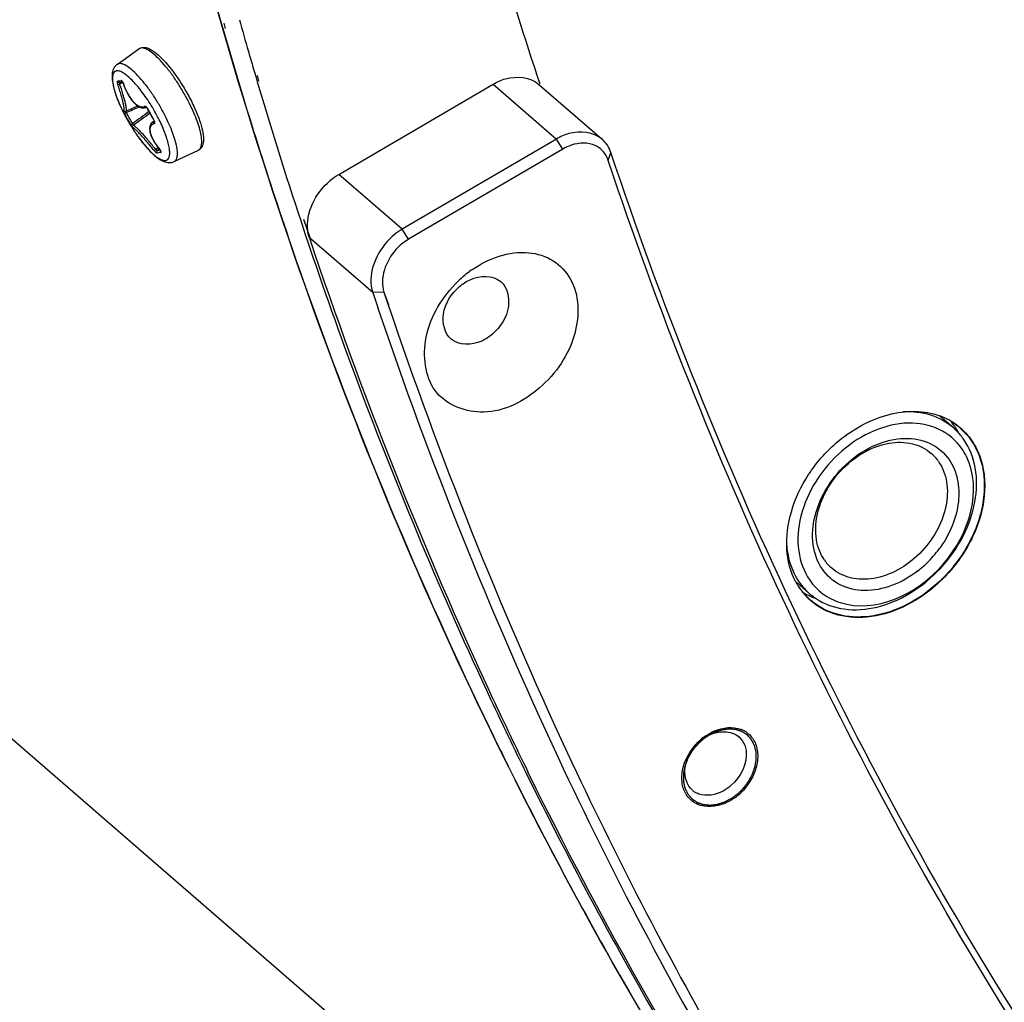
# Model space of a CAD drawing. Header units: millimetres. Extents: x 0 to 420, y 0 to 297.
# Tile 362 of 514: x 328.82 to 334.65, y 179.21 to 185.03. Entities that reach past the tile are written whole.
import ezdxf

# ---------------------------------------------------------------- set-up
doc = ezdxf.new("R2010")
doc.units = ezdxf.units.MM
doc.header["$LTSCALE"] = 23.1
doc.layers.get('0').update_dxf_attribs({"linetype": 'CONTINUOUS'})
doc.layers.add('02___PRT_ALL_AXES', color=7, linetype='CONTINUOUS')

msp = doc.modelspace()

# ---------------------------------------------------------------- linework, layer by layer
at = {"color": 7, "linetype": 'Continuous'}
for p, q in [((330.0129, 184.9998), (330.0221, 184.9676)), ((330.0258, 185.0069), (330.0344, 184.9743)), ((329.3947, 184.7622), (329.5233, 184.8543)), ((330.2149, 184.6907), (330.2243, 184.6586)), ((330.2234, 184.6955), (330.2319, 184.6629)), ((334.0406, 176.2026), (324.2777, 184.6575)), ((329.3983, 184.6419), (329.4091, 184.6457)), ((329.4074, 184.6562), (329.4105, 184.6567)), ((329.4091, 184.6565), (329.4085, 184.6554)), ((329.4286, 184.6545), (329.4091, 184.6457)), ((329.4286, 184.6545), (329.4091, 184.6457)), ((329.4316, 184.6481), (329.431, 184.6482)), ((330.7076, 184.1106), (331.621, 184.6448)), ((331.621, 184.6448), (331.996, 184.3201)), ((331.8912, 184.6438), (332.2662, 184.3191)), ((329.3988, 184.5499), (329.3989, 184.5497)), ((329.4466, 184.4846), (329.5168, 184.5161)), ((329.4441, 184.4838), (329.4482, 184.4771)), ((329.564, 184.5065), (329.5671, 184.5077)), ((329.5759, 184.4984), (329.5747, 184.4982)), ((329.5937, 184.4649), (329.5939, 184.4645)), ((329.4494, 184.4438), (329.4502, 184.4423)), ((329.4502, 184.4423), (329.4508, 184.4411)), ((329.4849, 184.4106), (329.49, 184.4005)), ((329.6028, 184.4184), (329.6139, 184.4267)), ((329.6127, 184.4317), (329.6129, 184.4313)), ((331.996, 184.3201), (331.0826, 183.7858)), ((332.0333, 184.2605), (331.996, 184.3201)), ((329.6376, 184.2687), (329.6228, 184.2581)), ((329.6376, 184.2687), (329.6228, 184.2581)), ((329.6451, 184.2597), (329.6335, 184.2513)), ((329.6464, 184.2586), (329.6459, 184.2585)), ((329.6463, 184.2588), (329.6464, 184.2586)), ((329.6463, 184.2588), (329.6464, 184.2586)), ((329.6518, 184.2512), (329.6482, 184.2564)), ((329.7324, 184.1866), (329.8756, 184.254)), ((332.0333, 184.2605), (331.1199, 183.7262)), ((332.3019, 184.1935), (332.3183, 184.2398)), ((331.0826, 183.7858), (330.7076, 184.1106)), ((330.4814, 183.8368), (330.5086, 183.7548)), ((330.4971, 183.846), (330.5354, 183.7362)), ((331.1199, 183.7262), (331.0826, 183.7858)), ((330.5086, 183.7548), (330.5182, 183.726)), ((330.9078, 183.4106), (330.5328, 183.7353)), ((330.9743, 183.4135), (330.9078, 183.4106)), ((330.9743, 183.4135), (331.0004, 183.3395)), ((330.9743, 183.4135), (330.9993, 183.3389))]:
    msp.add_line(p, q, dxfattribs=at)
for points in [[(329.4105, 184.6567), (329.4142, 184.6574), (329.418, 184.6581), (329.4219, 184.6588), (329.4257, 184.6596)], [(329.4244, 184.6612), (329.4244, 184.6611), (329.4246, 184.6609), (329.425, 184.6605), (329.4255, 184.6599)], [(329.4255, 184.6599), (329.4261, 184.6591), (329.4267, 184.658), (329.4274, 184.6568), (329.4281, 184.6554), (329.4289, 184.6538), (329.4297, 184.6519), (329.4304, 184.65), (329.4348, 184.6367)], [(329.4348, 184.6367), (329.4398, 184.6234), (329.4453, 184.6104), (329.4512, 184.5979), (329.4575, 184.5858), (329.4642, 184.5743), (329.4712, 184.5634), (329.4785, 184.5532), (329.486, 184.5439), (329.4937, 184.5354), (329.5016, 184.5277), (329.5095, 184.5211)], [(329.5095, 184.5211), (329.5176, 184.5155), (329.5256, 184.511), (329.5337, 184.5076), (329.5417, 184.5055), (329.5496, 184.5046), (329.557, 184.505), (329.564, 184.5065)], [(329.4346, 184.4856), (329.4361, 184.4848), (329.4385, 184.484), (329.4413, 184.4836), (329.4443, 184.4838), (329.4466, 184.4846)], [(329.5665, 184.5081), (329.5664, 184.5081), (329.5662, 184.5081), (329.5664, 184.5081), (329.5668, 184.5078)], [(329.5668, 184.5078), (329.5675, 184.5074), (329.5683, 184.5067), (329.5693, 184.5058), (329.5704, 184.5046), (329.5715, 184.5032), (329.5727, 184.5016), (329.5738, 184.4998), (329.5747, 184.4982)], [(329.5747, 184.4982), (329.577, 184.4938), (329.5802, 184.4875), (329.5835, 184.4813), (329.5869, 184.4751), (329.5902, 184.4689), (329.5951, 184.46)], [(329.5951, 184.46), (329.5985, 184.4539), (329.602, 184.4477), (329.6055, 184.4416), (329.6091, 184.4355), (329.6117, 184.4311)], [(329.6028, 184.4185), (329.6009, 184.4169), (329.5964, 184.4124), (329.5927, 184.407), (329.5898, 184.4009), (329.5879, 184.3942), (329.5868, 184.3867), (329.5866, 184.3786), (329.5873, 184.3699), (329.589, 184.3606), (329.5915, 184.3511), (329.5949, 184.3412), (329.599, 184.331), (329.6039, 184.3207), (329.6096, 184.3101), (329.6159, 184.2995), (329.6228, 184.2888), (329.6304, 184.2782), (329.6385, 184.2675), (329.6468, 184.2574)], [(329.6117, 184.4311), (329.6125, 184.4296), (329.6133, 184.4279)], [(329.6133, 184.4279), (329.614, 184.4264), (329.6144, 184.425), (329.6147, 184.4239), (329.6149, 184.423), (329.615, 184.4223), (329.615, 184.422)], [(329.6468, 184.2574), (329.648, 184.2559), (329.649, 184.2545), (329.6499, 184.2532), (329.6506, 184.252), (329.6512, 184.251), (329.6516, 184.2501), (329.6519, 184.2495), (329.6521, 184.249), (329.6522, 184.2487)]]:
    msp.add_lwpolyline(points, dxfattribs=at)
for centre, radius, start, end in [((356.5062, 192.4191), 27.4037, 195.65014, 196.05789), ((355.8585, 192.4023), 26.8848, 196.05379, 198.90295), ((356.3845, 192.3841), 27.2771, 196.05795, 196.38242), ((329.3705, 184.6289), 0.0641, 18.75211, 20.09214), ((329.3704, 184.6288), 0.0642, 17.4927, 18.75451), ((356.0342, 192.2793), 26.9114, 196.44993, 198.28336), ((330.1746, 184.8597), 0.8354, 201.779, 204.49003), ((330.268, 184.9012), 0.9376, 204.43188, 204.96487), ((330.2937, 184.9132), 0.9659, 204.96476, 205.48422), ((330.3258, 184.9285), 1.0015, 205.48625, 206.4077), ((330.3507, 184.9408), 1.0293, 206.40482, 206.7269), ((330.3714, 184.9512), 1.0524, 206.72854, 207.55015), ((330.5081, 185.0192), 1.2022, 207.04859, 208.5995), ((330.3875, 184.9596), 1.0706, 207.54828, 207.77724), ((330.4036, 184.9681), 1.0888, 207.77915, 208.78832), ((323.7, 197.8138), 14.5227, 293.31666, 293.65093), ((330.51, 185.0192), 1.1922, 207.04802, 208.87498), ((338.4462, 172.201), 15.1452, 125.81751, 126.27693), ((338.8153, 171.7104), 15.748, 125.86731, 126.31017), ((329.5358, 184.4778), 0.0451, 27.68054, 29.32197), ((329.5362, 184.478), 0.0446, 27.156, 27.67932), ((330.7123, 185.0813), 1.2771, 207.15478, 208.85534), ((330.7085, 185.0792), 1.2728, 208.8753, 210.57815), ((328.677, 183.953), 1.0795, 27.09378, 28.88263), ((328.6145, 183.9166), 1.1939, 27.62267, 28.87867), ((330.4233, 184.979), 1.1113, 208.94532, 210.00137), ((330.5072, 185.0187), 1.2011, 208.59952, 208.87548), ((330.5064, 185.0182), 1.2002, 208.87518, 210.7039), ((330.4277, 184.9815), 1.1164, 210.00043, 211.15993), ((330.5084, 185.0183), 1.1903, 208.87555, 210.70442), ((330.4241, 184.9793), 1.1122, 211.16018, 211.34692), ((330.4179, 184.9755), 1.1048, 211.34592, 212.25186), ((329.5755, 184.4092), 0.0434, 26.17323, 30.62829), ((329.5802, 184.4114), 0.0383, 20.84259, 26.21889), ((329.6233, 184.3861), 0.0386, 102.84981, 103.21431), ((330.4069, 184.9686), 1.0919, 212.25269, 212.57545), ((330.391, 184.9584), 1.073, 212.57339, 213.55922), ((330.3716, 184.9455), 1.0497, 213.56106, 213.94369), ((330.3527, 184.9328), 1.0269, 213.94246, 214.63346), ((330.3306, 184.9176), 1.0001, 214.63411, 215.15901), ((330.3089, 184.9022), 0.9735, 215.15866, 215.72445), ((329.594, 184.2142), 0.0687, 37.87583, 40.25617), ((332.1641, 184.1498), 0.1448, 58.91846, 64.79763), ((332.1508, 184.1432), 0.1593, 18.4065, 29.52472), ((355.4546, 192.0864), 26.3005, 198.53461, 200.48437), ((354.765, 191.8009), 25.5392, 198.4099, 204.99577), ((354.7607, 192.0212), 25.7228, 198.89209, 205.45123), ((331.8802, 182.9972), 0.67, 124.75491, 130.90758), ((331.9007, 182.9745), 0.7005, 135.39875, 136.16596), ((331.8936, 182.9817), 0.6904, 130.90661, 135.41006), ((356.0892, 191.8193), 26.5482, 198.46553, 198.67723), ((355.3716, 191.5683), 25.7881, 198.65949, 205.03113), ((355.4185, 191.5653), 25.7676, 198.61786, 204.98017), ((354.6403, 191.7757), 25.429, 200.47059, 205.07453), ((334.125, 182.2935), 0.4117, 67.84804, 70.17862), ((334.1301, 182.3057), 0.3984, 59.80128, 67.86884), ((334.1363, 182.3167), 0.3858, 54.39638, 59.77331), ((334.0299, 182.3991), 0.3912, 34.70884, 39.15072), ((334.1357, 182.3185), 0.3828, 49.13081, 58.90726), ((334.1049, 182.332), 0.3678, 44.31567, 49.0841), ((334.0258, 182.3962), 0.3963, 33.69099, 34.71441), ((334.0207, 182.3929), 0.4024, 30.39858, 33.68478), ((334.1384, 182.3198), 0.3821, 50.94699, 54.38739), ((334.0154, 182.3897), 0.4086, 29.46589, 30.40412), ((334.1007, 182.328), 0.3736, 34.7059, 44.29179), ((334.0112, 182.3874), 0.4134, 27.398, 29.46358), ((334.0971, 182.2805), 0.3625, 25.99409, 34.65254), ((334.0457, 182.2639), 0.258, 34.71182, 49.02725), ((333.7253, 182.2874), 0.666, 314.11736, 323.64454), ((333.7949, 181.9732), 0.258, 214.71182, 229.02726), ((333.7347, 182.2777), 0.6525, 307.96669, 314.11781), ((333.778, 181.8919), 0.4136, 208.01586, 209.46499), ((333.775, 181.8902), 0.4101, 209.46605, 210.19846), ((333.7652, 181.8843), 0.3987, 210.17138, 218.2665), ((333.7391, 181.9086), 0.3726, 214.70752, 229.02442), ((333.7555, 181.8769), 0.3865, 218.29731, 223.69599), ((333.6589, 181.9711), 0.3925, 238.9135, 244.47817), ((333.7532, 181.8768), 0.3829, 219.14704, 229.08105), ((333.7523, 181.8739), 0.382, 223.70509, 225.49255), ((333.6625, 181.9787), 0.4009, 244.47032, 247.05421), ((333.7341, 181.9034), 0.3655, 229.08739, 233.45965), ((333.6641, 181.9823), 0.4049, 247.05136, 247.62119), ((333.6667, 181.9886), 0.4117, 247.62967, 251.07561), ((333.735, 181.9047), 0.367, 233.46505, 236.52888), ((353.7527, 191.5679), 24.6178, 205.50678, 206.4071), ((353.971, 191.4711), 24.6937, 205.0926, 206.19854), ((354.0307, 191.4667), 24.7325, 205.01278, 206.1345), ((333.0673, 180.5129), 0.3314, 124.51691, 130.90439), ((333.0326, 180.6783), 0.1561, 67.04638, 68.82047), ((333.0346, 180.6828), 0.1512, 56.4149, 67.08444), ((333.0752, 180.5039), 0.3435, 130.91988, 137.15647), ((333.0288, 180.544), 0.2777, 130.92588, 137.71108), ((333.0218, 180.552), 0.267, 123.94113, 130.90534), ((332.997, 180.691), 0.1195, 36.19942, 49.07577), ((332.9953, 180.6896), 0.1217, 34.71396, 36.22904), ((353.6338, 191.5091), 24.4852, 206.40773, 206.65822), ((332.8952, 180.5202), 0.1549, 210.4405, 214.70614), ((332.8781, 180.5535), 0.1187, 229.09917, 238.54944), ((332.8584, 180.6889), 0.3314, 304.51691, 310.90439), ((332.8505, 180.6979), 0.3435, 310.91988, 317.15647)]:
    msp.add_arc(centre, radius, start, end, dxfattribs=at)
for points, knots in [([(331.5331, 180.9694), (331.0915, 181.8953), (330.3129, 183.8287), (329.191, 187.9555), (328.8759, 191.2167), (328.8756, 193.4087)], [0, 0, 0, 0, 0.240249, 0.48664, 1, 1, 1, 1]), ([(329.1375, 189.2671), (329.1847, 188.9015), (329.3967, 187.4641), (329.7142, 186.042), (330.0129, 184.9998)], [0, 0, 0, 0, 0.253721, 1, 1, 1, 1]), ([(329.5233, 184.8543), (329.5284, 184.8579), (329.5401, 184.8629), (329.5591, 184.8632), (329.5781, 184.8579), (329.6051, 184.8444), (329.6404, 184.817), (329.6666, 184.7902), (329.6804, 184.7749)], [0, 0, 0, 0, 0.097881, 0.195481, 0.296532, 0.40742, 0.67244, 1, 1, 1, 1]), ([(329.8, 184.5737), (329.7881, 184.5952), (329.7635, 184.637), (329.724, 184.696), (329.6837, 184.7488), (329.6442, 184.7932), (329.6075, 184.8273), (329.5783, 184.8477), (329.5573, 184.8568), (329.5443, 184.8597), (329.5327, 184.8592), (329.5261, 184.8562), (329.5233, 184.8543)], [0, 0, 0, 0, 0.178098, 0.352237, 0.515287, 0.66075, 0.783246, 0.879211, 0.917082, 0.948774, 0.975613, 1, 1, 1, 1]), ([(329.3947, 184.7622), (329.3899, 184.7587), (329.3814, 184.7506), (329.3697, 184.7313), (329.3635, 184.7033), (329.3648, 184.6678), (329.3721, 184.629), (329.3847, 184.5863), (329.4022, 184.54), (329.4241, 184.4914), (329.4411, 184.4588), (329.4502, 184.4424)], [0, 0, 0, 0, 0.051091, 0.100276, 0.194585, 0.294211, 0.407475, 0.536771, 0.680906, 0.836726, 1, 1, 1, 1]), ([(329.6599, 184.4932), (329.6485, 184.5137), (329.6249, 184.5538), (329.5871, 184.6103), (329.5484, 184.661), (329.5106, 184.7036), (329.4753, 184.7363), (329.4474, 184.7559), (329.4273, 184.7646), (329.4147, 184.7674), (329.4036, 184.7669), (329.3973, 184.764), (329.3947, 184.7622)], [0, 0, 0, 0, 0.178026, 0.352134, 0.515197, 0.660688, 0.783208, 0.879192, 0.91707, 0.948767, 0.97561, 1, 1, 1, 1]), ([(329.6804, 184.7749), (329.7052, 184.7472), (329.7527, 184.6852), (329.7936, 184.6189), (329.8133, 184.5832)], [0, 0, 0, 0, 0.477155, 1, 1, 1, 1]), ([(329.6223, 184.4745), (329.6057, 184.5045), (329.5792, 184.5478), (329.5407, 184.6015), (329.5122, 184.6371), (329.4844, 184.6676), (329.4582, 184.6922), (329.4342, 184.7102), (329.4154, 184.7201), (329.402, 184.7237), (329.3935, 184.7242), (329.386, 184.7227), (329.3771, 184.7178), (329.3692, 184.7052), (329.366, 184.6846), (329.3673, 184.6581), (329.3734, 184.626), (329.384, 184.5892), (329.3934, 184.5634), (329.3988, 184.5499)], [0, 0, 0, 0, 0.191135, 0.282557, 0.367942, 0.445094, 0.51218, 0.567882, 0.611702, 0.629451, 0.644864, 0.658623, 0.671726, 0.700236, 0.737647, 0.786614, 0.847379, 0.919033, 1, 1, 1, 1]), ([(331.621, 184.6448), (331.644, 184.6583), (331.7278, 184.6976), (331.8409, 184.6874), (331.8912, 184.6438)], [0, 0, 0, 0, 0.286092, 1, 1, 1, 1]), ([(329.3967, 184.6631), (329.3959, 184.663), (329.395, 184.6613), (329.3948, 184.659), (329.3949, 184.655), (329.396, 184.6492), (329.3974, 184.6444), (329.3983, 184.6419)], [0, 0, 0, 0, 0.11001, 0.203636, 0.324869, 0.635717, 1, 1, 1, 1]), ([(329.3967, 184.6631), (329.3983, 184.6634), (329.4056, 184.6646), (329.4129, 184.666), (329.4184, 184.6672)], [0, 0, 0, 0, 0.230413, 1, 1, 1, 1]), ([(329.3967, 184.6631), (329.3974, 184.6609), (329.4003, 184.6569), (329.4052, 184.6559), (329.4074, 184.6562)], [0, 0, 0, 0, 0.505507, 1, 1, 1, 1]), ([(329.4308, 184.4897), (329.4315, 184.4894), (329.4329, 184.4887), (329.4351, 184.4902), (329.4358, 184.4932), (329.4362, 184.4975), (329.4359, 184.5034), (329.435, 184.5107), (329.4336, 184.5195), (329.4307, 184.5338), (329.4257, 184.5544), (329.418, 184.5816), (329.4088, 184.6112), (329.4019, 184.6315), (329.3983, 184.6419)], [0, 0, 0, 0, 0.013983, 0.025679, 0.043175, 0.069663, 0.105873, 0.151807, 0.207147, 0.271368, 0.423535, 0.601337, 0.79645, 1, 1, 1, 1]), ([(329.4085, 184.6554), (329.4081, 184.6541), (329.408, 184.6508), (329.4086, 184.6476), (329.4091, 184.6457)], [0, 0, 0, 0, 0.42741, 1, 1, 1, 1]), ([(329.4466, 184.4846), (329.4482, 184.4853), (329.4493, 184.489), (329.4496, 184.4939), (329.4493, 184.5027), (329.4473, 184.5165), (329.443, 184.5366), (329.4368, 184.5605), (329.4259, 184.5975), (329.4161, 184.6262), (329.4091, 184.6457)], [0, 0, 0, 0, 0.030747, 0.05713, 0.091688, 0.185105, 0.308718, 0.458114, 0.627557, 1, 1, 1, 1]), ([(329.4272, 184.6586), (329.4259, 184.661), (329.4239, 184.6644), (329.4199, 184.6675), (329.4184, 184.6672)], [0, 0, 0, 0, 0.644028, 1, 1, 1, 1]), ([(329.4184, 184.6672), (329.4189, 184.6657), (329.4206, 184.6628), (329.4234, 184.6611), (329.4249, 184.6606)], [0, 0, 0, 0, 0.505733, 1, 1, 1, 1]), ([(329.4307, 184.6509), (329.4304, 184.6516), (329.4294, 184.6542), (329.4282, 184.6567), (329.4272, 184.6586)], [0, 0, 0, 0, 0.258449, 1, 1, 1, 1]), ([(329.4316, 184.6481), (329.4382, 184.6273), (329.4506, 184.5976), (329.4722, 184.5623), (329.4893, 184.5407), (329.5071, 184.5241), (329.5247, 184.5134), (329.5419, 184.5091), (329.5528, 184.5113), (329.5573, 184.5134)], [0, 0, 0, 0, 0.326411, 0.47959, 0.618718, 0.739801, 0.841252, 0.92539, 1, 1, 1, 1]), ([(329.8756, 184.254), (329.8782, 184.2553), (329.8834, 184.2589), (329.8892, 184.267), (329.8931, 184.2776), (329.8963, 184.296), (329.8952, 184.3249), (329.8877, 184.365), (329.8739, 184.4116), (329.8543, 184.4633), (329.8294, 184.5181), (329.8103, 184.5551), (329.8, 184.5737)], [0, 0, 0, 0, 0.02577, 0.053519, 0.085399, 0.122741, 0.215991, 0.334675, 0.476701, 0.638286, 0.814567, 1, 1, 1, 1]), ([(329.8133, 184.5832), (329.8275, 184.5575), (329.8529, 184.5072), (329.8742, 184.4551), (329.8829, 184.4297)], [0, 0, 0, 0, 0.523096, 1, 1, 1, 1]), ([(329.4308, 184.4897), (329.4307, 184.4898), (329.4302, 184.4898), (329.4305, 184.4886), (329.4308, 184.4873), (329.4316, 184.4852), (329.4327, 184.4825), (329.4346, 184.4782), (329.4363, 184.4748), (329.4374, 184.4725)], [0, 0, 0, 0, 0.021719, 0.061238, 0.140319, 0.257601, 0.408775, 0.587877, 1, 1, 1, 1]), ([(329.4374, 184.4725), (329.4376, 184.4724), (329.438, 184.4725), (329.4392, 184.4729), (329.4415, 184.4738), (329.4447, 184.4753), (329.447, 184.4765), (329.4482, 184.4771)], [0, 0, 0, 0, 0.03477, 0.103173, 0.331464, 0.648274, 1, 1, 1, 1]), ([(329.5696, 184.5076), (329.5677, 184.5097), (329.5643, 184.5129), (329.559, 184.5142), (329.5573, 184.5134)], [0, 0, 0, 0, 0.605179, 1, 1, 1, 1]), ([(329.5573, 184.5134), (329.5582, 184.5116), (329.5609, 184.5086), (329.5649, 184.5077), (329.5668, 184.5079)], [0, 0, 0, 0, 0.515346, 1, 1, 1, 1]), ([(329.5751, 184.4999), (329.5747, 184.5006), (329.5731, 184.5033), (329.5712, 184.5058), (329.5696, 184.5076)], [0, 0, 0, 0, 0.257167, 1, 1, 1, 1]), ([(329.7324, 184.1866), (329.7348, 184.1878), (329.7395, 184.191), (329.7448, 184.1981), (329.7487, 184.2074), (329.752, 184.2236), (329.7517, 184.2489), (329.746, 184.2841), (329.7348, 184.3252), (329.7185, 184.371), (329.6975, 184.42), (329.6811, 184.4532), (329.6723, 184.4701)], [0, 0, 0, 0, 0.02649, 0.054781, 0.086918, 0.124222, 0.216686, 0.334045, 0.474755, 0.635607, 0.812334, 1, 1, 1, 1]), ([(329.4502, 184.4424), (329.4606, 184.4235), (329.4823, 184.3867), (329.5171, 184.3347), (329.553, 184.2878), (329.5886, 184.2478), (329.6232, 184.2157), (329.6574, 184.192), (329.6881, 184.1805), (329.7137, 184.1802), (329.7264, 184.1838), (329.7324, 184.1866)], [0, 0, 0, 0, 0.159842, 0.316345, 0.463667, 0.596907, 0.713075, 0.812846, 0.903884, 0.950931, 1, 1, 1, 1]), ([(329.4744, 184.4054), (329.4758, 184.403), (329.4785, 184.3987), (329.4819, 184.3936), (329.4843, 184.3903), (329.4857, 184.3886), (329.4866, 184.3876), (329.4872, 184.3871), (329.4875, 184.3871)], [0, 0, 0, 0, 0.362899, 0.681601, 0.80784, 0.904959, 0.969275, 1, 1, 1, 1]), ([(329.4745, 184.4054), (329.4746, 184.4053), (329.475, 184.4054), (329.4762, 184.4058), (329.4784, 184.4069), (329.4815, 184.4085), (329.4838, 184.4098), (329.4849, 184.4106)], [0, 0, 0, 0, 0.035166, 0.103236, 0.330773, 0.647498, 1, 1, 1, 1]), ([(329.4875, 184.3871), (329.4862, 184.3892), (329.4851, 184.3945), (329.4881, 184.3991), (329.49, 184.4005)], [0, 0, 0, 0, 0.500394, 1, 1, 1, 1]), ([(329.6228, 184.2581), (329.6157, 184.2673), (329.6013, 184.2853), (329.5796, 184.3116), (329.5585, 184.3362), (329.5389, 184.3579), (329.5217, 184.3757), (329.5092, 184.3877), (329.501, 184.3946), (329.4964, 184.398), (329.493, 184.3999), (329.4908, 184.4006), (329.49, 184.4005)], [0, 0, 0, 0, 0.177234, 0.353898, 0.52203, 0.673799, 0.802119, 0.901247, 0.938585, 0.967381, 0.987641, 1, 1, 1, 1]), ([(329.5186, 184.3338), (329.5274, 184.3215), (329.5451, 184.2982), (329.5721, 184.2662), (329.5981, 184.2393), (329.6224, 184.2179), (329.6446, 184.2027), (329.664, 184.1939), (329.6791, 184.192), (329.6887, 184.195), (329.6966, 184.2005), (329.7036, 184.2131), (329.7065, 184.233), (329.7051, 184.2583), (329.6995, 184.2888), (329.6897, 184.3236), (329.6707, 184.3769), (329.6521, 184.4173), (329.6381, 184.4447)], [0, 0, 0, 0, 0.091946, 0.176896, 0.252914, 0.318445, 0.372464, 0.414829, 0.447111, 0.460997, 0.474594, 0.50488, 0.544352, 0.595287, 0.657877, 0.731284, 0.814062, 1, 1, 1, 1]), ([(329.6139, 184.4107), (329.6092, 184.4098), (329.6001, 184.4061), (329.5909, 184.3937), (329.5881, 184.3769), (329.5906, 184.3569), (329.598, 184.334), (329.6149, 184.2996), (329.6327, 184.2748), (329.6463, 184.2588)], [0, 0, 0, 0, 0.080003, 0.157375, 0.247251, 0.3585, 0.493011, 0.648305, 1, 1, 1, 1]), ([(329.6145, 184.4237), (329.6134, 184.4235), (329.6093, 184.4223), (329.6054, 184.4204), (329.6028, 184.4185)], [0, 0, 0, 0, 0.261688, 1, 1, 1, 1]), ([(329.6129, 184.4313), (329.6126, 184.4312), (329.6123, 184.4311), (329.6117, 184.431), (329.6117, 184.4311)], [0, 0, 0, 0, 0.696068, 1, 1, 1, 1]), ([(329.6139, 184.4107), (329.6128, 184.4126), (329.6117, 184.4171), (329.6134, 184.4215), (329.6149, 184.4231)], [0, 0, 0, 0, 0.510706, 1, 1, 1, 1]), ([(329.6139, 184.4107), (329.6148, 184.4109), (329.6167, 184.4121), (329.6178, 184.4157), (329.6175, 184.4201), (329.6166, 184.4233), (329.6159, 184.425)], [0, 0, 0, 0, 0.177913, 0.385544, 0.659936, 1, 1, 1, 1]), ([(329.8829, 184.4297), (329.8896, 184.4102), (329.9001, 184.3743), (329.9069, 184.3302), (329.9054, 184.3), (329.9008, 184.2809), (329.8913, 184.2644), (329.8811, 184.2566), (329.8756, 184.254)], [0, 0, 0, 0, 0.327534, 0.592539, 0.703425, 0.804494, 0.902111, 1, 1, 1, 1]), ([(329.6131, 184.2524), (329.6063, 184.2609), (329.5925, 184.2779), (329.5717, 184.3026), (329.5516, 184.3257), (329.533, 184.3463), (329.5168, 184.3632), (329.5051, 184.3746), (329.4974, 184.3812), (329.4932, 184.3845), (329.4901, 184.3864), (329.4882, 184.3872), (329.4875, 184.3871)], [0, 0, 0, 0, 0.177512, 0.354517, 0.523013, 0.675088, 0.803563, 0.902623, 0.939821, 0.968388, 0.988279, 1, 1, 1, 1]), ([(332.2662, 184.3191), (332.2159, 184.3626), (332.1028, 184.3728), (332.019, 184.3335), (331.996, 184.3201)], [0, 0, 0, 0, 0.713908, 1, 1, 1, 1]), ([(332.2258, 184.2808), (332.1828, 184.3011), (332.1083, 184.2979), (332.0491, 184.2697), (332.0333, 184.2605)], [0, 0, 0, 0, 0.721947, 1, 1, 1, 1]), ([(329.6131, 184.2524), (329.6136, 184.2523), (329.615, 184.2528), (329.6183, 184.2546), (329.621, 184.2566), (329.6228, 184.2581)], [0, 0, 0, 0, 0.139675, 0.372888, 1, 1, 1, 1]), ([(329.6131, 184.2524), (329.6148, 184.2502), (329.6183, 184.2463), (329.6235, 184.2412), (329.6279, 184.238), (329.6308, 184.2364), (329.6319, 184.2366)], [0, 0, 0, 0, 0.330464, 0.635179, 0.868052, 1, 1, 1, 1]), ([(329.6228, 184.2581), (329.6246, 184.2562), (329.6275, 184.2537), (329.6312, 184.2517), (329.6329, 184.2511), (329.6335, 184.2513)], [0, 0, 0, 0, 0.618495, 0.85395, 1, 1, 1, 1]), ([(329.6319, 184.2366), (329.6301, 184.2386), (329.6283, 184.2444), (329.6313, 184.2497), (329.6335, 184.2513)], [0, 0, 0, 0, 0.503019, 1, 1, 1, 1]), ([(329.6537, 184.2407), (329.6517, 184.2402), (329.6445, 184.2386), (329.6372, 184.2373), (329.6319, 184.2366)], [0, 0, 0, 0, 0.268242, 1, 1, 1, 1]), ([(329.6493, 184.2541), (329.6479, 184.2538), (329.6427, 184.2527), (329.6374, 184.2518), (329.6335, 184.2513)], [0, 0, 0, 0, 0.264, 1, 1, 1, 1]), ([(329.6537, 184.2407), (329.6526, 184.2419), (329.651, 184.2451), (329.6511, 184.2486), (329.6516, 184.2502)], [0, 0, 0, 0, 0.500228, 1, 1, 1, 1]), ([(329.6537, 184.2407), (329.6542, 184.2408), (329.6552, 184.2416), (329.6552, 184.2435), (329.6543, 184.2468), (329.6529, 184.2494), (329.6518, 184.2512)], [0, 0, 0, 0, 0.137938, 0.272589, 0.461242, 1, 1, 1, 1]), ([(338.0953, 174.9748), (336.7914, 176.2229), (334.4605, 179.1103), (332.9084, 182.4741), (332.3183, 184.2398)], [0, 0, 0, 0, 0.492269, 1, 1, 1, 1]), ([(338.0621, 174.9397), (336.7624, 176.1877), (334.4391, 179.0727), (332.891, 182.4309), (332.3019, 184.1935)], [0, 0, 0, 0, 0.492275, 1, 1, 1, 1]), ([(330.5328, 183.7353), (330.5224, 183.7666), (330.5104, 183.9139), (330.6118, 184.0546), (330.7076, 184.1106)], [0, 0, 0, 0, 0.229287, 1, 1, 1, 1]), ([(331.0826, 183.7858), (331.0491, 183.7663), (330.938, 183.6772), (330.8748, 183.5097), (330.9078, 183.4106)], [0, 0, 0, 0, 0.270674, 1, 1, 1, 1]), ([(331.1199, 183.7262), (331.092, 183.7099), (330.9994, 183.6357), (330.9467, 183.4961), (330.9743, 183.4135)], [0, 0, 0, 0, 0.270674, 1, 1, 1, 1]), ([(331.4983, 183.5476), (331.5936, 183.6137), (331.7678, 183.6774), (331.9813, 183.6115), (332.131, 183.4528), (332.1347, 183.1344), (331.9924, 182.9306), (331.8962, 182.8473)], [0, 0, 0, 0, 0.256736, 0.368875, 0.477536, 0.71801, 1, 1, 1, 1]), ([(331.4214, 183.4459), (331.4403, 183.4623), (331.5095, 183.5113), (331.6202, 183.5151), (331.6661, 183.4754)], [0, 0, 0, 0, 0.291891, 1, 1, 1, 1]), ([(331.6661, 183.4754), (331.7048, 183.4418), (331.7339, 183.3083), (331.6639, 183.2059), (331.6163, 183.1647)], [0, 0, 0, 0, 0.448175, 1, 1, 1, 1]), ([(331.8962, 182.8473), (331.805, 182.7683), (331.5944, 182.653), (331.238, 182.782), (331.1839, 183.1582), (331.3079, 183.3685), (331.3954, 183.4597)], [0, 0, 0, 0, 0.267231, 0.486646, 0.719899, 1, 1, 1, 1]), ([(331.3715, 183.1352), (331.3328, 183.1687), (331.3038, 183.3022), (331.3737, 183.4046), (331.4214, 183.4459)], [0, 0, 0, 0, 0.448175, 1, 1, 1, 1]), ([(331.6163, 183.1647), (331.5973, 183.1483), (331.5282, 183.0992), (331.4175, 183.0954), (331.3715, 183.1352)], [0, 0, 0, 0, 0.291891, 1, 1, 1, 1]), ([(333.6522, 182.52), (333.7406, 182.5966), (333.8953, 182.6852), (334.115, 182.7149), (334.2182, 182.6975), (334.2646, 182.6808)], [0, 0, 0, 0, 0.532999, 0.775546, 1, 1, 1, 1]), ([(334.3458, 182.6099), (334.3072, 182.6434), (334.2115, 182.6956), (334.1039, 182.7066), (334.0495, 182.7038)], [0, 0, 0, 0, 0.483927, 1, 1, 1, 1]), ([(334.3953, 182.4866), (334.362, 182.5347), (334.2651, 182.617), (334.0716, 182.6514), (333.8665, 182.601), (333.6762, 182.4788), (333.5249, 182.3026), (333.4334, 182.0961), (333.4149, 181.8865), (333.4602, 181.7579), (333.4953, 181.7072)], [0, 0, 0, 0, 0.106605, 0.21928, 0.345126, 0.482768, 0.624898, 0.762258, 0.887661, 1, 1, 1, 1]), ([(334.3862, 182.608), (334.4144, 182.5836), (334.4645, 182.5251), (334.5306, 182.3778), (334.5366, 182.1533), (334.436, 181.8911), (334.3109, 181.7402), (334.2366, 181.6759)], [0, 0, 0, 0, 0.105939, 0.215609, 0.453929, 0.720569, 1, 1, 1, 1]), ([(334.3792, 182.6165), (334.4085, 182.5927), (334.4611, 182.5349), (334.5317, 182.3873), (334.5411, 182.1596), (334.4407, 181.8928), (334.3139, 181.7391), (334.2385, 181.6738)], [0, 0, 0, 0, 0.106002, 0.215462, 0.453245, 0.719983, 1, 1, 1, 1]), ([(333.5703, 181.7722), (333.541, 181.8144), (333.5033, 181.9216), (333.5187, 182.0963), (333.595, 182.2683), (333.721, 182.4151), (333.8796, 182.517), (334.0505, 182.559), (334.2118, 182.5304), (334.2925, 182.4618), (334.3203, 182.4217)], [0, 0, 0, 0, 0.112339, 0.237742, 0.375102, 0.517232, 0.654874, 0.78072, 0.893395, 1, 1, 1, 1]), ([(333.5326, 181.5985), (333.5821, 181.5658), (333.7041, 181.5229), (333.9037, 181.5393), (334.1017, 181.6257), (334.2764, 181.7705), (334.4086, 181.9568), (334.4828, 182.1634), (334.4893, 182.3676), (334.4423, 182.491), (334.4078, 182.5408)], [0, 0, 0, 0, 0.108015, 0.226468, 0.356945, 0.495462, 0.634978, 0.768101, 0.889783, 1, 1, 1, 1]), ([(333.4129, 181.6976), (333.3815, 181.7568), (333.3459, 181.8988), (333.3769, 182.1227), (333.4802, 182.3406), (333.5894, 182.4657), (333.6522, 182.52)], [0, 0, 0, 0, 0.219549, 0.463462, 0.727894, 1, 1, 1, 1]), ([(333.5828, 181.8263), (333.5581, 181.8619), (333.525, 181.951), (333.5325, 182.0978), (333.5895, 182.245), (333.6884, 182.3754), (333.8169, 182.4734), (333.96, 182.5265), (334.1013, 182.5265), (334.1833, 182.4861), (334.2149, 182.4587)], [0, 0, 0, 0, 0.110968, 0.233939, 0.368569, 0.509118, 0.647549, 0.776622, 0.893015, 1, 1, 1, 1]), ([(333.6753, 181.575), (333.8821, 181.5089), (334.3712, 181.7286), (334.5183, 182.2443), (334.4229, 182.4394)], [0, 0, 0, 0, 0.50008, 1, 1, 1, 1]), ([(334.3203, 182.4217), (334.3439, 182.3876), (334.3779, 182.305), (334.382, 182.1669), (334.3433, 182.0237), (334.2926, 181.9346), (334.2617, 181.8926)], [0, 0, 0, 0, 0.220448, 0.460901, 0.722896, 1, 1, 1, 1]), ([(334.2578, 182.4109), (334.2825, 182.3752), (334.3156, 182.2861), (334.3081, 182.1393), (334.2511, 181.9921), (334.1522, 181.8617), (334.0237, 181.7637), (333.8806, 181.7106), (333.7392, 181.7107), (333.6573, 181.751), (333.6257, 181.7784)], [0, 0, 0, 0, 0.110968, 0.233939, 0.368569, 0.509118, 0.647549, 0.776622, 0.893015, 1, 1, 1, 1]), ([(333.3592, 181.9108), (333.3609, 181.8909), (333.3714, 181.8156), (333.4008, 181.7425), (333.4328, 181.6964)], [0, 0, 0, 0, 0.261963, 1, 1, 1, 1]), ([(334.1361, 181.7633), (334.0891, 181.7266), (333.9884, 181.6684), (333.825, 181.6354), (333.6728, 181.6676), (333.5969, 181.7338), (333.5703, 181.7722)], [0, 0, 0, 0, 0.284313, 0.543843, 0.777532, 1, 1, 1, 1]), ([(334.2385, 181.6738), (334.1796, 181.6228), (334.0527, 181.539), (333.843, 181.4774), (333.6406, 181.4926), (333.5276, 181.559), (333.4845, 181.6014)], [0, 0, 0, 0, 0.282623, 0.544103, 0.780295, 1, 1, 1, 1]), ([(333.4953, 181.7072), (333.5167, 181.6764), (333.5702, 181.6209), (333.6391, 181.5866), (333.6753, 181.575)], [0, 0, 0, 0, 0.49716, 1, 1, 1, 1]), ([(334.2366, 181.6759), (334.1798, 181.6267), (334.0575, 181.5453), (333.8556, 181.4826), (333.6595, 181.4911), (333.5467, 181.5491), (333.5024, 181.5875)], [0, 0, 0, 0, 0.281616, 0.543163, 0.780241, 1, 1, 1, 1]), ([(334.2828, 176.5286), (333.7474, 177.2088), (332.7465, 178.6418), (331.9112, 180.1769), (331.5331, 180.9694)], [0, 0, 0, 0, 0.496414, 1, 1, 1, 1]), ([(332.8795, 180.786), (332.8961, 180.7974), (332.9587, 180.833), (333.0402, 180.8427), (333.089, 180.8238)], [0, 0, 0, 0, 0.278203, 1, 1, 1, 1]), ([(332.8727, 180.7735), (332.8895, 180.7848), (332.9505, 180.8181), (333.0376, 180.814), (333.0753, 180.7813)], [0, 0, 0, 0, 0.288509, 1, 1, 1, 1]), ([(332.7616, 180.4417), (332.7497, 180.462), (332.7174, 180.5648), (332.7681, 180.6779), (332.8234, 180.7374)], [0, 0, 0, 0, 0.224448, 1, 1, 1, 1]), ([(332.8004, 180.4638), (332.7676, 180.4922), (332.7373, 180.6009), (332.7877, 180.6916), (332.8234, 180.7308)], [0, 0, 0, 0, 0.449472, 1, 1, 1, 1]), ([(333.0953, 180.7589), (333.1076, 180.7412), (333.1411, 180.6464), (333.0856, 180.5405), (333.0288, 180.4913)], [0, 0, 0, 0, 0.223104, 1, 1, 1, 1]), ([(333.1578, 180.7698), (333.1716, 180.7499), (333.2116, 180.6454), (333.1594, 180.5259), (333.1023, 180.4644)], [0, 0, 0, 0, 0.223614, 1, 1, 1, 1]), ([(332.0613, 180.6835), (332.3411, 180.0845), (333.5341, 177.7732), (335.1126, 175.6587), (336.4669, 174.2709)], [0, 0, 0, 0, 0.254251, 1, 1, 1, 1]), ([(332.0056, 180.6571), (332.6426, 179.2963), (334.154, 176.7086), (336.1412, 174.4629), (337.2234, 173.4619)], [0, 0, 0, 0, 0.504781, 1, 1, 1, 1]), ([(331.8141, 180.5692), (331.9902, 180.2113), (332.7215, 178.8121), (333.5916, 177.485), (334.3133, 176.5519)], [0, 0, 0, 0, 0.252704, 1, 1, 1, 1]), ([(334.3214, 176.5521), (334.0824, 176.8619), (333.1503, 178.1364), (332.3499, 179.5066), (331.8268, 180.5726)], [0, 0, 0, 0, 0.247853, 1, 1, 1, 1]), ([(331.7514, 180.5234), (331.9304, 180.167), (332.6728, 178.7739), (333.554, 177.4543), (334.2837, 176.5275)], [0, 0, 0, 0, 0.25265, 1, 1, 1, 1]), ([(332.8388, 180.4414), (332.8348, 180.4429), (332.8271, 180.4461), (332.8197, 180.4501), (332.8162, 180.4523)], [0, 0, 0, 0, 0.502925, 1, 1, 1, 1]), ([(333.0288, 180.4913), (333.0146, 180.479), (332.9605, 180.4403), (332.8842, 180.425), (332.8388, 180.4414)], [0, 0, 0, 0, 0.279499, 1, 1, 1, 1]), ([(333.0462, 180.4158), (333.0292, 180.4041), (332.9653, 180.3679), (332.8813, 180.359), (332.8322, 180.3798)], [0, 0, 0, 0, 0.279171, 1, 1, 1, 1])]:
    msp.add_open_spline(points, degree=3, knots=knots, dxfattribs=at)
for points in [[(329.4308, 184.4897), (329.4317, 184.4881), (329.433, 184.4866), (329.4346, 184.4856)], [(332.3183, 184.2398), (332.3083, 184.2698), (332.2901, 184.2983), (332.2662, 184.3191)], [(332.2894, 184.2217), (332.2774, 184.2428), (332.2596, 184.2613), (332.2389, 184.2738)], [(333.1182, 180.8087), (333.1337, 180.7985), (333.1473, 180.785), (333.1578, 180.7698)], [(332.8322, 180.3798), (332.8068, 180.3906), (332.7836, 180.4093), (332.7679, 180.432)]]:
    msp.add_open_spline(points, degree=3, dxfattribs=at)
at = {"color": 2, "linetype": 'Continuous'}
for points, knots in [([(333.0711, 180.4446), (333.0738, 180.4473), (333.0792, 180.4527), (333.0859, 180.4595), (333.0912, 180.4649), (333.0953, 180.4689), (333.0986, 180.4723), (333.1013, 180.475), (333.103, 180.4767), (333.1042, 180.4778), (333.1048, 180.4785), (333.1055, 180.4792), (333.1062, 180.4802), (333.1074, 180.4817), (333.1088, 180.4837), (333.1111, 180.4868), (333.114, 180.4907), (333.1174, 180.4954), (333.1208, 180.5), (333.1243, 180.5047), (333.1272, 180.5086), (333.1294, 180.5117), (333.1312, 180.5141), (333.1326, 180.516), (333.1337, 180.5176), (333.1347, 180.5187), (333.1353, 180.52), (333.1362, 180.5216), (333.1373, 180.5237), (333.1386, 180.5262), (333.1403, 180.5295), (333.1425, 180.5336), (333.1451, 180.5386), (333.1486, 180.5452), (333.1516, 180.551), (333.1542, 180.5559), (333.1553, 180.558), (333.1562, 180.5597), (333.1571, 180.5613), (333.1578, 180.5635), (333.1587, 180.5661), (333.1599, 180.5696), (333.1613, 180.5739), (333.1631, 180.5792), (333.1649, 180.5844), (333.1666, 180.5896), (333.1681, 180.594), (333.1693, 180.5975), (333.1702, 180.6001), (333.1709, 180.6023), (333.1715, 180.604), (333.1718, 180.6051), (333.1722, 180.606), (333.1723, 180.6068), (333.1725, 180.6084), (333.1729, 180.6105), (333.1733, 180.6131), (333.1738, 180.6166), (333.1745, 180.6209), (333.1753, 180.6261), (333.176, 180.6314), (333.1768, 180.6366), (333.1775, 180.6409), (333.178, 180.6444), (333.1784, 180.6465), (333.1786, 180.6483), (333.1788, 180.6494), (333.179, 180.6502), (333.179, 180.6509), (333.1789, 180.6515), (333.1789, 180.6527), (333.1788, 180.6545), (333.1787, 180.657), (333.1786, 180.6594), (333.1785, 180.6627), (333.1783, 180.6668), (333.1781, 180.6717), (333.178, 180.6765), (333.1778, 180.6806), (333.1777, 180.6839), (333.1776, 180.6863), (333.1775, 180.6884), (333.1774, 180.69), (333.1774, 180.6912), (333.1774, 180.6922), (333.1771, 180.693), (333.1769, 180.6941), (333.1762, 180.6966), (333.1752, 180.7004), (333.1741, 180.705), (333.1729, 180.7095), (333.1713, 180.7156), (333.1699, 180.7209), (333.1688, 180.7255), (333.1683, 180.7274), (333.1679, 180.7289), (333.1676, 180.7299), (333.1674, 180.7306), (333.1673, 180.7312), (333.167, 180.7317), (333.1667, 180.7323), (333.1662, 180.7332), (333.1655, 180.7345), (333.1646, 180.7361), (333.1636, 180.7381), (333.1621, 180.7408), (333.1604, 180.7441), (333.1583, 180.748), (333.1561, 180.752), (333.1544, 180.7553), (333.153, 180.7579), (333.1519, 180.7599), (333.151, 180.7615), (333.1503, 180.7629), (333.1499, 180.7637), (333.1495, 180.7643), (333.1493, 180.7649), (333.1489, 180.7652), (333.1484, 180.7658), (333.1478, 180.7664), (333.1468, 180.7675), (333.1456, 180.7688), (333.1427, 180.7719), (333.1393, 180.7756), (333.1354, 180.7798), (333.1324, 180.783), (333.1295, 180.7861), (333.1273, 180.7885), (333.1259, 180.7901), (333.1252, 180.7907), (333.1248, 180.7912), (333.1243, 180.7918), (333.1235, 180.7923), (333.1226, 180.7928), (333.1213, 180.7936), (333.1198, 180.7946), (333.1179, 180.7958), (333.1155, 180.7973), (333.1124, 180.7993), (333.1086, 180.8016), (333.1049, 180.8039), (333.1018, 180.8059), (333.0994, 180.8074), (333.0975, 180.8086), (333.0956, 180.8098), (333.0942, 180.8106), (333.0933, 180.8112), (333.0929, 180.8115), (333.0926, 180.8117), (333.0923, 180.8118), (333.0916, 180.812), (333.0907, 180.8123), (333.0893, 180.8127), (333.0875, 180.8133), (333.0846, 180.8142), (333.081, 180.8153), (333.0767, 180.8167), (333.0724, 180.818), (333.0681, 180.8194), (333.0638, 180.8208), (333.0602, 180.8219), (333.0577, 180.8227), (333.0564, 180.8231), (333.0557, 180.8233), (333.0549, 180.8233), (333.0539, 180.8234), (333.0524, 180.8235), (333.0504, 180.8237), (333.0481, 180.8238), (333.045, 180.824), (333.0411, 180.8243), (333.0365, 180.8247), (333.0318, 180.825), (333.0271, 180.8253), (333.0233, 180.8256), (333.0202, 180.8258), (333.0178, 180.826), (333.0159, 180.8262), (333.0142, 180.8259), (333.0126, 180.8257), (333.0105, 180.8254), (333.0072, 180.8249), (333.003, 180.8243), (332.998, 180.8236), (332.993, 180.8229), (332.988, 180.8222), (332.9839, 180.8217), (332.9806, 180.8212), (332.9781, 180.8208), (332.976, 180.8206), (332.9745, 180.8204), (332.9738, 180.8202), (332.9734, 180.8202), (332.973, 180.82), (332.9725, 180.8199), (332.9716, 180.8196), (332.9702, 180.8191), (332.9681, 180.8184), (332.9655, 180.8175), (332.9622, 180.8164), (332.958, 180.815), (332.953, 180.8133), (332.9479, 180.8115), (332.9429, 180.8098), (332.9387, 180.8084), (332.9353, 180.8073), (332.9332, 180.8066), (332.9316, 180.806), (332.9305, 180.8057), (332.9297, 180.8052), (332.9289, 180.8048), (332.9275, 180.804), (332.9254, 180.8029), (332.9222, 180.8011), (332.9181, 180.7989), (332.9133, 180.7963), (332.9068, 180.7928), (332.8987, 180.7884), (332.8922, 180.7848), (332.8889, 180.7831)], [0, 0, 0, 0, 0.015625, 0.03125, 0.039062, 0.046875, 0.054688, 0.058594, 0.0625, 0.064453, 0.06543, 0.066406, 0.068359, 0.070312, 0.074219, 0.078125, 0.085938, 0.09375, 0.101562, 0.109375, 0.117188, 0.121094, 0.125, 0.128906, 0.130859, 0.132812, 0.134766, 0.136719, 0.140625, 0.144531, 0.148438, 0.15625, 0.164062, 0.171875, 0.1875, 0.191406, 0.195312, 0.197266, 0.199219, 0.203125, 0.207031, 0.210938, 0.21875, 0.226562, 0.234375, 0.242188, 0.25, 0.253906, 0.257812, 0.261719, 0.263672, 0.265625, 0.266602, 0.267578, 0.269531, 0.273438, 0.277344, 0.28125, 0.289062, 0.296875, 0.304688, 0.3125, 0.320312, 0.324219, 0.328125, 0.330078, 0.332031, 0.333008, 0.333984, 0.334961, 0.335938, 0.339844, 0.34375, 0.347656, 0.351562, 0.359375, 0.367188, 0.375, 0.382812, 0.386719, 0.390625, 0.394531, 0.396484, 0.398438, 0.400391, 0.401367, 0.402344, 0.40625, 0.414062, 0.421875, 0.429688, 0.4375, 0.453125, 0.457031, 0.460938, 0.462891, 0.464844, 0.46582, 0.466797, 0.467773, 0.46875, 0.470703, 0.472656, 0.476562, 0.480469, 0.484375, 0.492188, 0.5, 0.507812, 0.515625, 0.519531, 0.523438, 0.527344, 0.529297, 0.53125, 0.532227, 0.533203, 0.53418, 0.535156, 0.537109, 0.539062, 0.542969, 0.546875, 0.5625, 0.570312, 0.578125, 0.585938, 0.59375, 0.595703, 0.597656, 0.598633, 0.599609, 0.601562, 0.603516, 0.605469, 0.609375, 0.613281, 0.617188, 0.625, 0.632812, 0.640625, 0.648438, 0.652344, 0.65625, 0.660156, 0.664062, 0.665039, 0.666016, 0.666504, 0.666992, 0.667969, 0.669922, 0.671875, 0.675781, 0.679688, 0.6875, 0.695312, 0.703125, 0.710938, 0.71875, 0.726562, 0.730469, 0.732422, 0.733398, 0.734375, 0.736328, 0.738281, 0.742188, 0.746094, 0.75, 0.757812, 0.765625, 0.773438, 0.78125, 0.789062, 0.792969, 0.796875, 0.800781, 0.802734, 0.804688, 0.808594, 0.8125, 0.820312, 0.828125, 0.835938, 0.84375, 0.851562, 0.855469, 0.859375, 0.863281, 0.865234, 0.866211, 0.866699, 0.867188, 0.868164, 0.869141, 0.871094, 0.875, 0.878906, 0.882812, 0.890625, 0.898438, 0.90625, 0.914062, 0.921875, 0.925781, 0.929688, 0.931641, 0.933594, 0.93457, 0.935547, 0.9375, 0.941406, 0.945312, 0.953125, 0.960938, 0.96875, 0.984375, 1, 1, 1, 1]), ([(332.8546, 180.7571), (332.8524, 180.7552), (332.8482, 180.7512), (332.8433, 180.7467), (332.8401, 180.7437), (332.8388, 180.7424), (332.8377, 180.7414), (332.8367, 180.7404), (332.8349, 180.7385), (332.8324, 180.7358), (332.8294, 180.7326), (332.8264, 180.7293), (332.8239, 180.7266), (332.8221, 180.7248), (332.8211, 180.7237), (332.8202, 180.7225), (332.8191, 180.7211), (332.8163, 180.7177), (332.8131, 180.7137), (332.8098, 180.7096), (332.8082, 180.7076), (332.8073, 180.7065), (332.8066, 180.7057), (332.8059, 180.7047), (332.8051, 180.7035), (332.8035, 180.7013), (332.8014, 180.6982), (332.7988, 180.6944), (332.7966, 180.6913), (332.7949, 180.6888), (332.7938, 180.6872), (332.7929, 180.686), (332.7921, 180.6847), (332.7909, 180.6825), (332.789, 180.6794), (332.7868, 180.6757), (332.7846, 180.6719), (332.7827, 180.6688), (332.7814, 180.6666), (332.7807, 180.6653), (332.78, 180.664), (332.7792, 180.6623), (332.7772, 180.6583), (332.7743, 180.6523), (332.7716, 180.647), (332.7703, 180.6443)], [0, 0, 0, 0, 0.0625, 0.125, 0.140625, 0.15625, 0.164062, 0.171875, 0.1875, 0.21875, 0.25, 0.28125, 0.3125, 0.328125, 0.335938, 0.34375, 0.359375, 0.375, 0.4375, 0.46875, 0.484375, 0.492188, 0.5, 0.507812, 0.515625, 0.53125, 0.5625, 0.59375, 0.625, 0.640625, 0.65625, 0.664062, 0.671875, 0.6875, 0.71875, 0.75, 0.78125, 0.8125, 0.828125, 0.835938, 0.84375, 0.859375, 0.875, 0.9375, 1, 1, 1, 1]), ([(332.8889, 180.7831), (332.8875, 180.7821), (332.8854, 180.7807), (332.8826, 180.7788), (332.8808, 180.7776), (332.8795, 180.7766), (332.8786, 180.776), (332.8779, 180.7755), (332.8771, 180.775), (332.8758, 180.7739), (332.8742, 180.7728), (332.8728, 180.7718), (332.8721, 180.7712), (332.8715, 180.7708), (332.871, 180.7704), (332.8703, 180.7699), (332.8691, 180.769), (332.8674, 180.7677), (332.8654, 180.7661), (332.8637, 180.7647), (332.8624, 180.7636), (332.8615, 180.763), (332.8609, 180.7624), (332.8601, 180.7618), (332.8588, 180.7607), (332.8569, 180.7591), (332.8554, 180.7578), (332.8546, 180.7571)], [0, 0, 0, 0, 0.125, 0.1875, 0.25, 0.28125, 0.3125, 0.328125, 0.34375, 0.375, 0.4375, 0.46875, 0.484375, 0.5, 0.515625, 0.53125, 0.5625, 0.625, 0.6875, 0.75, 0.78125, 0.8125, 0.828125, 0.84375, 0.875, 0.9375, 1, 1, 1, 1]), ([(332.7703, 180.6443), (332.7692, 180.6413), (332.7671, 180.6354), (332.764, 180.6265), (332.7613, 180.6191), (332.7592, 180.6132), (332.7577, 180.6087), (332.7563, 180.605), (332.7554, 180.6024), (332.755, 180.6011), (332.7547, 180.6004), (332.7546, 180.5997), (332.7544, 180.5987), (332.7542, 180.5972), (332.7538, 180.5953), (332.7534, 180.5931), (332.7529, 180.59), (332.7523, 180.5863), (332.7512, 180.5802), (332.7502, 180.5742), (332.7491, 180.5682), (332.7484, 180.5637), (332.7478, 180.5603), (332.7474, 180.558), (332.7472, 180.5569), (332.747, 180.5557), (332.7471, 180.5547), (332.7471, 180.5536), (332.7471, 180.5522), (332.7471, 180.5497), (332.7472, 180.5461), (332.7473, 180.5419), (332.7474, 180.5362), (332.7475, 180.5305), (332.7476, 180.5248), (332.7476, 180.5212), (332.7477, 180.5184), (332.7477, 180.5166), (332.7477, 180.5154), (332.7478, 180.5147), (332.7477, 180.5139), (332.748, 180.5131), (332.7483, 180.5118), (332.7487, 180.5101), (332.7493, 180.5075), (332.7501, 180.5041), (332.751, 180.5001), (332.7522, 180.4948), (332.7535, 180.4895), (332.7547, 180.4841), (332.7555, 180.4808), (332.7561, 180.4781), (332.7565, 180.4765), (332.7568, 180.4753), (332.7569, 180.4746), (332.7572, 180.474), (332.7576, 180.4733), (332.7582, 180.4721), (332.7589, 180.4707), (332.7601, 180.4684), (332.7615, 180.4654), (332.7633, 180.462), (332.7656, 180.4573), (332.7679, 180.4526), (332.77, 180.4486), (332.7712, 180.4462), (332.772, 180.4445), (332.7728, 180.443), (332.7734, 180.4419), (332.7737, 180.4411), (332.774, 180.4406), (332.7742, 180.4401), (332.7746, 180.4398), (332.775, 180.4393), (332.7755, 180.4387), (332.7767, 180.4373), (332.7786, 180.4352), (332.781, 180.4324), (332.7835, 180.4296), (332.7868, 180.4259), (332.79, 180.4221), (332.7929, 180.4189), (332.7946, 180.417), (332.7958, 180.4156), (332.7968, 180.4144), (332.7976, 180.4135), (332.7984, 180.4125), (332.7998, 180.4117), (332.8013, 180.4106), (332.8029, 180.4096), (332.805, 180.4082), (332.8077, 180.4064), (332.8108, 180.4043), (332.814, 180.4022), (332.8171, 180.4001), (332.8203, 180.398), (332.8229, 180.3962), (332.825, 180.3948), (332.8266, 180.3938), (332.8282, 180.3927), (332.8295, 180.3918), (332.8307, 180.3914), (332.8319, 180.391), (332.8334, 180.3905), (332.8352, 180.3898), (332.8377, 180.389), (332.8419, 180.3875), (332.8467, 180.3859), (332.8515, 180.3842), (332.8552, 180.3829), (332.8588, 180.3817), (332.8615, 180.3808), (332.8633, 180.3801), (332.8641, 180.3799), (332.8647, 180.3797), (332.8651, 180.3795), (332.8656, 180.3794), (332.8663, 180.3794), (332.8672, 180.3793), (332.8685, 180.3792), (332.8702, 180.379), (332.8722, 180.3788), (332.875, 180.3785), (332.8797, 180.3781), (332.8852, 180.3775), (332.8906, 180.377), (332.8947, 180.3766), (332.8981, 180.3763), (332.9008, 180.376), (332.9025, 180.3758), (332.9038, 180.3757), (332.9047, 180.3756), (332.9053, 180.3755), (332.9061, 180.3757), (332.9073, 180.3758), (332.9091, 180.376), (332.912, 180.3763), (332.9156, 180.3768), (332.9213, 180.3774), (332.9271, 180.3781), (332.9328, 180.3788), (332.9371, 180.3793), (332.9407, 180.3797), (332.9436, 180.3801), (332.9454, 180.3803), (332.9468, 180.3805), (332.9477, 180.3805), (332.9484, 180.3808), (332.9491, 180.381), (332.9504, 180.3814), (332.9522, 180.382), (332.955, 180.3829), (332.9586, 180.384), (332.9643, 180.3858), (332.97, 180.3876), (332.9758, 180.3894), (332.98, 180.3908), (332.9836, 180.3919), (332.9861, 180.3927), (332.9876, 180.3932), (332.9886, 180.3935), (332.9897, 180.3938), (332.9908, 180.3943), (332.9918, 180.3949), (332.994, 180.396), (332.9971, 180.3976), (333.0014, 180.3998), (333.0071, 180.4028), (333.0128, 180.4057), (333.0184, 180.4087), (333.022, 180.4105), (333.0248, 180.412), (333.027, 180.4131), (333.0287, 180.414), (333.0301, 180.4147), (333.031, 180.4152), (333.0318, 180.4155), (333.0324, 180.416), (333.0336, 180.4169), (333.0359, 180.4186), (333.0392, 180.4211), (333.0432, 180.424), (333.0485, 180.4279), (333.0552, 180.4329), (333.0631, 180.4387), (333.0684, 180.4427), (333.0711, 180.4446)], [0, 0, 0, 0, 0.015625, 0.03125, 0.046875, 0.054688, 0.0625, 0.070312, 0.074219, 0.076172, 0.077148, 0.078125, 0.080078, 0.082031, 0.085938, 0.089844, 0.09375, 0.101562, 0.109375, 0.125, 0.132812, 0.140625, 0.148438, 0.150391, 0.152344, 0.154297, 0.15625, 0.158203, 0.160156, 0.164062, 0.171875, 0.179688, 0.1875, 0.203125, 0.210938, 0.21875, 0.222656, 0.226562, 0.228516, 0.229492, 0.230469, 0.232422, 0.234375, 0.238281, 0.242188, 0.25, 0.257812, 0.265625, 0.28125, 0.289062, 0.296875, 0.300781, 0.304688, 0.306641, 0.307617, 0.308594, 0.310547, 0.3125, 0.316406, 0.320312, 0.328125, 0.335938, 0.34375, 0.359375, 0.367188, 0.371094, 0.375, 0.378906, 0.380859, 0.382812, 0.383789, 0.384766, 0.385742, 0.386719, 0.388672, 0.390625, 0.398438, 0.40625, 0.414062, 0.421875, 0.4375, 0.445312, 0.449219, 0.453125, 0.457031, 0.458984, 0.460938, 0.464844, 0.46875, 0.472656, 0.476562, 0.484375, 0.492188, 0.5, 0.507812, 0.515625, 0.523438, 0.527344, 0.53125, 0.535156, 0.539062, 0.541016, 0.542969, 0.546875, 0.550781, 0.554688, 0.5625, 0.578125, 0.585938, 0.59375, 0.601562, 0.609375, 0.611328, 0.613281, 0.614258, 0.615234, 0.616211, 0.617188, 0.619141, 0.621094, 0.625, 0.628906, 0.632812, 0.640625, 0.65625, 0.664062, 0.671875, 0.679688, 0.683594, 0.6875, 0.689453, 0.691406, 0.692383, 0.693359, 0.695312, 0.699219, 0.703125, 0.710938, 0.71875, 0.734375, 0.742188, 0.75, 0.757812, 0.761719, 0.765625, 0.767578, 0.769531, 0.770508, 0.771484, 0.773438, 0.777344, 0.78125, 0.789062, 0.796875, 0.8125, 0.820312, 0.828125, 0.835938, 0.839844, 0.841797, 0.84375, 0.845703, 0.847656, 0.849609, 0.851562, 0.859375, 0.867188, 0.875, 0.890625, 0.898438, 0.90625, 0.910156, 0.914062, 0.917969, 0.919922, 0.921875, 0.922852, 0.923828, 0.925781, 0.929688, 0.9375, 0.945312, 0.953125, 0.96875, 0.984375, 1, 1, 1, 1])]:
    msp.add_open_spline(points, degree=3, knots=knots, dxfattribs=at)
at = {"layer": '02___PRT_ALL_AXES', "color": 7, "linetype": 'Continuous'}
for p, q in [((334.3458, 182.6099), (334.2676, 182.6777)), ((333.4948, 181.6272), (333.4161, 181.6954))]:
    msp.add_line(p, q, dxfattribs=at)
msp.add_open_spline([(331.8988, 184.6448), (331.719, 185.1872), (331.0576, 187.4318), (330.694, 189.7611), (330.5724, 191.5244)], degree=3, knots=[0, 0, 0, 0, 0.244311, 1, 1, 1, 1], dxfattribs=at)

doc.saveas('drawing.dxf')
